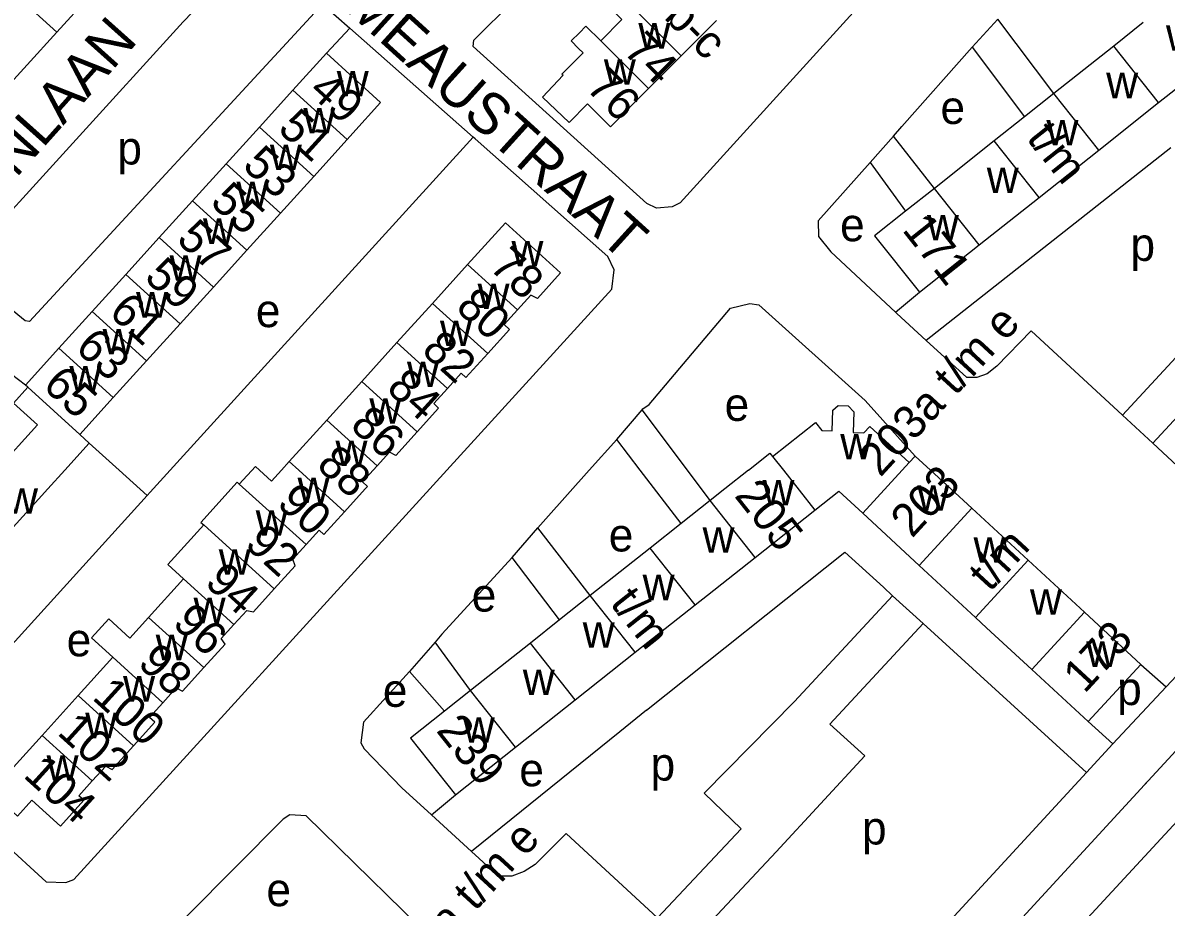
# Model space of a CAD drawing. Extents: x 159045 to 160918, y 380454 to 382516.
# Drawn here: x 159519.6 to 159658, y 381697.2 to 381804.1 of the extents above; entities that cross this region are included whole.
import ezdxf

# ---------------------------------------------------------------- set-up
doc = ezdxf.new("R2010")
doc.units = 0
for name, color, linetype in [('BLT_Basislijn', 7, 'Continuous'), ('BLT_Bebouwing', 7, 'Continuous'), ('BLT_Centroide', 7, 'Continuous'), ('BLT_Huisnummer', 7, 'Continuous'), ('BLT_Huisnummer_ tussenligend', 7, 'Continuous'), ('BLT_Huisnummer_reeks', 7, 'Continuous'), ('BLT_Onderverdeling_panden', 7, 'Continuous'), ('BLT_Straatnaam', 7, 'Continuous')]:
    doc.layers.add(name, color=color, linetype=linetype)

msp = doc.modelspace()

# ---------------------------------------------------------------- linework, layer by layer
at = {"layer": 'BLT_Basislijn'}
for p, q in [((159513.46, 381812.35), (159523.74, 381802.99)), ((159528.39, 381808.1), (159523.74, 381802.99)), ((159555.91, 381806.36), (159559.19, 381803.48)), ((159637.61, 381804.56), (159634.52, 381801.16)), ((159644.4, 381795.56), (159637.61, 381804.56)), ((159523.74, 381802.99), (159515.37, 381793.8)), ((159556.36, 381800.43), (159559.19, 381803.48)), ((159574.11, 381790.29), (159559.19, 381803.48)), ((159634.52, 381801.16), (159640.84, 381792.74)), ((159574.11, 381790.29), (159537.46, 381750)), ((159622.17, 381787.2), (159624.99, 381790.42)), ((159629.93, 381784.09), (159624.99, 381790.42)), ((159658.54, 381788.99), (159628.95, 381765.71)), ((159622.17, 381787.2), (159626.44, 381781.33)), ((159625.23, 381769.11), (159628.12, 381771.52)), ((159519.96, 381760.31), (159514.64, 381764.31)), ((159591.49, 381753.71), (159594.58, 381757.31)), ((159600.05, 381750), (159594.58, 381757.31)), ((159656.35, 381753.26), (159652.68, 381756.66)), ((159527.68, 381753.27), (159531.31, 381750)), ((159588.17, 381750), (159591.49, 381753.71)), ((159594.34, 381750), (159591.49, 381753.71)), ((159671.95, 381738.82), (159656.35, 381753.26)), ((159531.31, 381750), (159534.68, 381746.95)), ((159599.29, 381743.56), (159594.34, 381750)), ((159602.79, 381746.33), (159600.05, 381750)), ((159656.27, 381712.96), (159690.32, 381750)), ((159578.83, 381739.46), (159581.94, 381743.02)), ((159588.29, 381734.84), (159581.94, 381743.02)), ((159584.57, 381731.89), (159578.83, 381739.46)), ((159657.97, 381723.8), (159671.95, 381738.82)), ((159623.76, 381735.85), (159624.87, 381734.83)), ((159624.87, 381734.83), (159628.57, 381731.47)), ((159628.57, 381731.47), (159648.33, 381713.45)), ((159569.52, 381729.21), (159566.42, 381725.67)), ((159573.8, 381723.35), (159569.52, 381729.21)), ((159570.67, 381720.87), (159566.42, 381725.67)), ((159657.97, 381723.8), (159651.52, 381716.91)), ((159595.09, 381720.99), (159591.86, 381718.38)), ((159648.54, 381719.61), (159651.52, 381716.91)), ((159591.86, 381718.38), (159573.94, 381703.89)), ((159651.52, 381716.91), (159648.33, 381713.45)), ((159615.67, 381678.04), (159648.33, 381713.45)), ((159655.27, 381711.87), (159655.59, 381712.22)), ((159569.1, 381708.32), (159571.98, 381710.76)), ((159569.1, 381708.32), (159573.94, 381703.89))]:
    msp.add_line(p, q, dxfattribs=at)
for points in [[(159644.57, 381872.44), (159660.96, 381854.63), (159661.66, 381853.63), (159661.82, 381852.68), (159661.18, 381850.54), (159599.18, 381782.35), (159598.21, 381781.87), (159596.31, 381781.68), (159595.12, 381782.25), (159574.14, 381801.25), (159574.2, 381802.01), (159603.01, 381830.59)], [(159512.29, 381774.89), (159539.04, 381804.23), (159547.11, 381812.6), (159548.72, 381812.44), (159555.91, 381806.36)], [(159555.91, 381806.36), (159520.46, 381767.98), (159519.92, 381768.08), (159515.83, 381771.39), (159512.29, 381774.89)], [(159624.99, 381790.42), (159626, 381791.56), (159634.52, 381801.16)], [(159681.91, 381795.12), (159671.33, 381783.61), (159663.46, 381775.49), (159667.15, 381772.28), (159652.68, 381756.66)], [(159685.57, 381791.72), (159676.72, 381782.08), (159680.78, 381778.79), (159671.49, 381769.61), (159656.35, 381753.26)], [(159570.94, 381750), (159590.9, 381771.9), (159591.19, 381774.25), (159590.42, 381775.86), (159574.36, 381790.07), (159574.11, 381790.29)], [(159622.17, 381787.2), (159615.87, 381780.16), (159615.91, 381778.28), (159617.39, 381776.4), (159625.23, 381769.11)], [(159594.58, 381757.31), (159594.67, 381757.43), (159595.44, 381757.95), (159605.27, 381769.61), (159607.6, 381770.15), (159608.71, 381770.02), (159621.57, 381758.42), (159627.62, 381751.71)], [(159625.23, 381769.11), (159625.39, 381768.96), (159628.95, 381765.71)], [(159652.68, 381756.66), (159641.64, 381766.88), (159637.48, 381762.59), (159636.33, 381761.65), (159635.05, 381761.22), (159633.85, 381761.22), (159628.95, 381765.71)], [(159534.68, 381746.95), (159506.62, 381716.02), (159506.68, 381715.24), (159511.71, 381710.04), (159522.46, 381700.23), (159524.85, 381700.15), (159525.8, 381700.5), (159570.94, 381750)], [(159537.46, 381750), (159535.04, 381747.34), (159534.68, 381746.95)], [(159581.94, 381743.02), (159582.9, 381744.12), (159588.17, 381750)], [(159578.83, 381739.46), (159570.35, 381730.16), (159569.52, 381729.21)], [(159595.09, 381720.99), (159619.11, 381740.09), (159623.76, 381735.85)], [(159596.42, 381695.86), (159606.54, 381706.63), (159602.06, 381710.93), (159613.01, 381722.04), (159624.87, 381734.83)], [(159600.09, 381692.46), (159610.8, 381703.86), (159621.52, 381715.45), (159617.28, 381719.29), (159628.57, 381731.47)], [(159654.92, 381726.52), (159657.97, 381723.8)], [(159566.42, 381725.67), (159560.85, 381719.52), (159560.53, 381717.04), (159560.94, 381716.29), (159565.5, 381711.58), (159569.1, 381708.32)], [(159586.23, 381637.57), (159590.95, 381643.03), (159606.56, 381659.89), (159612.44, 381665.31), (159656.27, 381712.96)], [(159584.99, 381627.52), (159591.57, 381638.08), (159594.19, 381641.64), (159608.73, 381656.8), (159611.67, 381659.27), (159619.4, 381664.53), (159622.8, 381668.09), (159660.8, 381709.18)], [(159571.47, 381691.03), (159553.91, 381708.19), (159551.94, 381708.32), (159551.15, 381707.81), (159539.56, 381696.15), (159538.93, 381695.51)], [(159596.42, 381695.86), (159585.39, 381706.06), (159581.63, 381702.31), (159580.28, 381701.46), (159578.81, 381700.92), (159577.18, 381700.92), (159573.94, 381703.89)]]:
    msp.add_lwpolyline(points, dxfattribs=at)
at = {"layer": 'BLT_Bebouwing'}
for p, q in [((159599.3, 381800.12), (159603.58, 381804.41)), ((159655.21, 381804.14), (159651.63, 381801.3)), ((159651.63, 381801.3), (159644.4, 381795.56)), ((159552.31, 381795.97), (159556.36, 381800.43)), ((159595.34, 381796.15), (159599.3, 381800.12)), ((159548.27, 381791.51), (159552.31, 381795.97)), ((159644.4, 381795.56), (159640.84, 381792.74)), ((159649.82, 381788.73), (159657.05, 381794.46)), ((159544.22, 381787.05), (159548.27, 381791.51)), ((159640.84, 381792.74), (159637.16, 381789.83)), ((159558.89, 381790), (159554.84, 381785.54)), ((159637.16, 381789.83), (159629.93, 381784.09)), ((159642.59, 381782.99), (159649.82, 381788.73)), ((159540.17, 381782.59), (159544.22, 381787.05)), ((159554.84, 381785.54), (159550.8, 381781.08)), ((159629.93, 381784.09), (159626.44, 381781.33)), ((159536.13, 381778.13), (159540.17, 381782.59)), ((159635.35, 381777.26), (159642.59, 381782.99)), ((159550.8, 381781.08), (159546.75, 381776.62)), ((159532.08, 381773.67), (159536.13, 381778.13)), ((159546.75, 381776.62), (159542.7, 381772.16)), ((159628.12, 381771.52), (159635.35, 381777.26)), ((159569.2, 381770.18), (159573.45, 381774.87)), ((159528.04, 381769.21), (159532.08, 381773.67)), ((159542.7, 381772.16), (159538.66, 381767.7)), ((159564.9, 381765.44), (159569.2, 381770.18)), ((159523.99, 381764.75), (159528.04, 381769.21)), ((159538.66, 381767.7), (159534.61, 381763.24)), ((159560.65, 381760.74), (159564.9, 381765.44)), ((159519.96, 381760.31), (159523.99, 381764.75)), ((159534.61, 381763.24), (159530.57, 381758.79)), ((159520.26, 381760.04), (159519.96, 381760.31)), ((159556.4, 381756.05), (159560.65, 381760.74)), ((159530.57, 381758.79), (159526.52, 381754.33)), ((159551.87, 381751.04), (159556.4, 381756.05)), ((159526.52, 381754.33), (159527.68, 381753.27)), ((159527.68, 381753.27), (159524.71, 381750)), ((159626.89, 381750.92), (159627.62, 381751.71)), ((159627.62, 381751.71), (159629.48, 381750)), ((159550.92, 381750), (159551.87, 381751.04)), ((159562.5, 381750.52), (159562.02, 381750)), ((159602.79, 381746.33), (159599.29, 381743.56)), ((159608.23, 381739.46), (159615.48, 381745.19)), ((159621.26, 381744.8), (159628.08, 381738.5)), ((159641.27, 381739.11), (159634.45, 381745.41)), ((159599.29, 381743.56), (159595.54, 381740.59)), ((159595.54, 381740.59), (159588.29, 381734.84)), ((159648.1, 381732.82), (159641.27, 381739.11)), ((159628.08, 381738.5), (159634.9, 381732.2)), ((159539.06, 381736.88), (159534.84, 381732.2)), ((159588.29, 381734.84), (159584.57, 381731.89)), ((159593.73, 381727.98), (159600.98, 381733.72)), ((159654.92, 381726.52), (159648.1, 381732.82)), ((159584.57, 381731.89), (159581.05, 381729.1)), ((159581.05, 381729.1), (159573.8, 381723.35)), ((159586.48, 381722.24), (159593.73, 381727.98)), ((159530.51, 381727.4), (159526.32, 381722.76)), ((159648.54, 381719.61), (159654.92, 381726.52)), ((159641.72, 381725.91), (159648.54, 381719.61)), ((159526.32, 381722.76), (159521.96, 381717.94)), ((159573.8, 381723.35), (159570.67, 381720.87)), ((159579.23, 381716.5), (159586.48, 381722.24)), ((159571.98, 381710.76), (159579.23, 381716.5))]:
    msp.add_line(p, q, dxfattribs=at)
for points in [[(159593.21, 381806.2), (159591.12, 381808.36), (159589.7, 381806.92), (159591.8, 381804.82), (159592.13, 381804.5), (159589.56, 381801.92)], [(159589.56, 381801.92), (159587.77, 381803.71), (159586.98, 381802.92), (159586, 381801.94), (159586.89, 381801.01), (159587.42, 381800.48), (159584.86, 381797.92), (159585, 381797.78)], [(159556.36, 381800.43), (159562.93, 381794.46), (159559.57, 381790.76), (159558.89, 381790)], [(159657.05, 381794.46), (159660.03, 381796.82), (159664.29, 381800.2)], [(159585, 381797.78), (159582.52, 381795.12), (159585.75, 381792.07), (159587.97, 381794.3), (159590.73, 381791.54), (159595.34, 381796.15)], [(159626.44, 381781.33), (159622.7, 381778.36), (159628.12, 381771.52)], [(159573.45, 381774.87), (159578.03, 381779.93), (159584.7, 381773.88), (159581.89, 381770.78), (159581.1, 381771.18), (159579.49, 381769.4)], [(159579.49, 381769.4), (159577.88, 381767.62), (159578.52, 381767.03), (159575.89, 381764.12)], [(159575.89, 381764.12), (159573.25, 381761.21), (159572.68, 381761.73), (159571.02, 381759.9)], [(159516.43, 381750), (159521.4, 381755.48), (159518.5, 381758.1), (159520.26, 381760.04)], [(159571.02, 381759.9), (159569.36, 381758.06), (159569.95, 381757.52), (159567.36, 381754.66)], [(159610.36, 381751.65), (159615.54, 381755.76), (159616.3, 381754.81), (159617.57, 381754.76), (159617.66, 381757.27), (159618.28, 381757.85), (159619.5, 381757.8), (159620.18, 381757.08), (159620.09, 381754.55), (159621.39, 381754.51), (159622.12, 381755.3), (159626.89, 381750.92)], [(159567.36, 381754.66), (159564.77, 381751.8), (159564.01, 381752.19), (159562.5, 381750.52)], [(159607.42, 381750), (159610.03, 381752.07), (159610.36, 381751.65)], [(159515.49, 381732.94), (159517.34, 381734.98), (159513.89, 381738.11), (159522.66, 381747.74), (159524.71, 381750)], [(159550.92, 381750), (159549.73, 381748.68), (159547.77, 381750.46), (159545.82, 381748.3)], [(159558.56, 381744.98), (159561.06, 381747.74), (159561.34, 381748.05), (159560.74, 381748.6), (159562.02, 381750)], [(159607.42, 381750), (159604.56, 381747.74), (159602.79, 381746.33)], [(159634.45, 381745.41), (159631.93, 381747.74), (159629.48, 381750)], [(159545.82, 381748.3), (159545.56, 381748.55), (159541.18, 381743.69), (159541.52, 381743.39)], [(159615.48, 381745.19), (159618.36, 381747.47), (159621.26, 381744.8)], [(159553.9, 381741), (159555.48, 381742.75), (159556.06, 381742.22), (159558.56, 381744.98)], [(159541.52, 381743.39), (159537.18, 381738.59), (159539.06, 381736.88)], [(159550.06, 381735.65), (159552.58, 381738.43), (159552.31, 381739.26), (159553.9, 381741)], [(159600.98, 381733.72), (159602.49, 381734.91), (159608.23, 381739.46)], [(159545.17, 381731.34), (159546.72, 381733.05), (159547.54, 381732.87), (159550.06, 381735.65)], [(159534.84, 381732.2), (159532.6, 381729.71), (159530.03, 381732.04), (159527.94, 381729.72), (159530.51, 381727.4)], [(159634.9, 381732.2), (159636.24, 381730.96), (159641.72, 381725.91)], [(159541.54, 381726.13), (159544.1, 381728.96), (159543.63, 381729.64), (159545.17, 381731.34)], [(159536.59, 381721.89), (159538.2, 381723.67), (159538.97, 381723.3), (159541.54, 381726.13)], [(159533.04, 381716.68), (159535.62, 381719.53), (159534.98, 381720.11), (159536.59, 381721.89)], [(159570.67, 381720.87), (159566.55, 381717.61), (159571.98, 381710.76)], [(159521.96, 381717.94), (159515.77, 381711.09), (159518.99, 381708.17), (159520.74, 381710.09), (159524.19, 381706.96), (159527.02, 381710.08), (159526.42, 381710.63), (159528.04, 381712.42)], [(159528.04, 381712.42), (159529.67, 381714.22), (159530.46, 381713.82), (159533.04, 381716.68)]]:
    msp.add_lwpolyline(points, dxfattribs=at)
at = {"layer": 'BLT_Onderverdeling_panden'}
for p, q in [((159599.3, 381800.12), (159593.21, 381806.2)), ((159595.34, 381796.15), (159589.56, 381801.92)), ((159657.05, 381794.46), (159651.63, 381801.3)), ((159558.89, 381790), (159552.31, 381795.97)), ((159649.82, 381788.73), (159644.4, 381795.56)), ((159554.84, 381785.54), (159548.27, 381791.51)), ((159642.59, 381782.99), (159637.16, 381789.83)), ((159550.8, 381781.08), (159544.22, 381787.05)), ((159635.35, 381777.26), (159629.93, 381784.09)), ((159546.75, 381776.62), (159540.17, 381782.59)), ((159542.7, 381772.16), (159536.13, 381778.13)), ((159579.49, 381769.4), (159573.45, 381774.87)), ((159538.66, 381767.7), (159532.08, 381773.67)), ((159575.89, 381764.12), (159569.2, 381770.18)), ((159534.61, 381763.24), (159528.04, 381769.21)), ((159571.02, 381759.9), (159564.9, 381765.44)), ((159530.57, 381758.79), (159523.99, 381764.75)), ((159520.26, 381760.04), (159526.52, 381754.33)), ((159567.36, 381754.66), (159560.65, 381760.74)), ((159562.5, 381750.52), (159556.4, 381756.05)), ((159610.36, 381751.65), (159611.67, 381750)), ((159553.02, 381750), (159551.87, 381751.04)), ((159558.56, 381744.98), (159553.02, 381750)), ((159611.67, 381750), (159615.48, 381745.19)), ((159626.05, 381750), (159621.26, 381744.8)), ((159626.89, 381750.92), (159626.05, 381750)), ((159553.9, 381741), (159545.82, 381748.3)), ((159608.23, 381739.46), (159602.79, 381746.33)), ((159634.45, 381745.41), (159628.08, 381738.5)), ((159550.06, 381735.65), (159541.52, 381743.39)), ((159600.98, 381733.72), (159595.54, 381740.59)), ((159641.27, 381739.11), (159634.9, 381732.2)), ((159545.17, 381731.34), (159539.06, 381736.88)), ((159593.73, 381727.98), (159588.29, 381734.84)), ((159541.54, 381726.13), (159534.84, 381732.2)), ((159648.1, 381732.82), (159641.72, 381725.91)), ((159586.48, 381722.24), (159581.05, 381729.1)), ((159536.59, 381721.89), (159530.51, 381727.4)), ((159533.04, 381716.68), (159526.32, 381722.76)), ((159579.23, 381716.5), (159573.8, 381723.35)), ((159528.04, 381712.42), (159521.96, 381717.94))]:
    msp.add_line(p, q, dxfattribs=at)

# ---------------------------------------------------------------- texts
at = {"layer": 'BLT_Centroide'}
for s, p in [('w', (159594.12, 381801)), ('w', (159657.95, 381800.75)), ('w', (159589.94, 381796.62)), ('w', (159557.62, 381795.22)), ('w', (159650.72, 381795)), ('e', (159630.67, 381791.88)), ('w', (159553.58, 381790.75)), ('w', (159643.49, 381789.28)), ('p', (159531.07, 381786.98)), ('w', (159549.53, 381786.31)), ('w', (159636.27, 381783.53)), ('w', (159545.48, 381781.84)), ('w', (159541.44, 381777.38)), ('e', (159618.52, 381777.7)), ('w', (159629.03, 381777.81)), ('w', (159578.76, 381774.66)), ('p', (159653.66, 381775.32)), ('w', (159537.39, 381772.91)), ('w', (159574.66, 381769.5)), ('w', (159533.34, 381768.47)), ('e', (159547.83, 381767.31)), ('w', (159570.11, 381765.03)), ('w', (159529.3, 381764)), ('w', (159525.27, 381759.53)), ('w', (159566.12, 381760.06)), ('w', (159561.57, 381755.62)), ('e', (159604.55, 381755.97)), ('w', (159618.54, 381751.31)), ('w', (159557.47, 381750.5)), ('w', (159552.88, 381746.03)), ('w', (159609.13, 381745.75)), ('w', (159517.61, 381744.75)), ('w', (159627.86, 381745.11)), ('w', (159547.81, 381742.09)), ('e', (159590.53, 381740.18)), ('w', (159601.88, 381740.03)), ('w', (159634.67, 381738.81)), ('w', (159543.34, 381737.38)), ('w', (159594.63, 381734.28)), ('e', (159573.95, 381732.91)), ('w', (159641.5, 381732.52)), ('w', (159540.3, 381731.5)), ('e', (159524.94, 381727.5)), ('w', (159587.38, 381728.53)), ('w', (159535.72, 381727.03)), ('w', (159648.31, 381726.22)), ('w', (159531.77, 381722.03)), ('w', (159580.13, 381722.81)), ('e', (159563.2, 381721.39)), ('p', (159652.05, 381721.6)), ('w', (159527.19, 381717.59)), ('w', (159572.88, 381717.06)), ('w', (159522.51, 381712.44)), ('p', (159595.59, 381712.47)), ('e', (159579.71, 381711.78)), ('p', (159621.17, 381704.74)), ('e', (159549.11, 381697.28))]:
    msp.add_text(s, height=4, dxfattribs=at).set_placement(p)
at = {"layer": 'BLT_Huisnummer'}
for s, rotation, p in [('76', 315.0442, (159587.64, 381796.15)), ('49', 317.7806, (159554.07, 381795.66)), ('53', 317.7849, (159546.06, 381786.66)), ('57', 317.7849, (159538.08, 381777.73)), ('78', 317.8247, (159575.93, 381774.41)), ('61', 317.7845, (159529.9, 381768.88)), ('82', 317.8254, (159567.73, 381764.29)), ('65', 317.6395, (159521.9, 381760.04)), ('86', 317.8251, (159559.09, 381755.19)), ('90', 317.8236, (159550.23, 381745.81)), ('94', 317.8173, (159541.5, 381736.24)), ('98', 317.8226, (159533.39, 381726.46)), ('104', 317.8173, (159519.56, 381712.97))]:
    msp.add_text(s, height=4, rotation=rotation, dxfattribs=at).set_placement(p)
at = {"layer": 'BLT_Huisnummer_ tussenligend'}
for s, rotation, p in [('74', 315.0424, (159592.14, 381800.58)), ('51', 317.7806, (159550.34, 381791.11)), ('55', 317.7849, (159542.16, 381782.24)), ('59', 317.7849, (159534.19, 381773.14)), ('80', 317.8247, (159571.86, 381769.49)), ('63', 317.7845, (159525.83, 381764.6)), ('84', 317.8254, (159563.48, 381759.72)), ('88', 317.8251, (159555.02, 381750.43)), ('92', 317.8236, (159546.34, 381740.88)), ('96', 317.8173, (159537.6, 381731.31)), ('100', 317.8226, (159527.9, 381722.39)), ('102', 317.8226, (159523.67, 381718.14))]:
    msp.add_text(s, height=4, rotation=rotation, dxfattribs=at).set_placement(p)
at = {"layer": 'BLT_Huisnummer_reeks'}
for s, rotation, p in [('72a-b-c', 315.0424, (159589.52, 381812.26)), ('t/m ', 308.4106, (159640.98, 381790.13)), ('171', 308.4117, (159625.94, 381779.05)), ('203a t/m e', 47.3778, (159623.39, 381749.06)), ('203', 47.2885, (159627.22, 381741.69)), ('205', 308.3649, (159605.64, 381746.89)), ('t/m ', 47.2927, (159636.64, 381735.18)), ('t/m ', 308.3707, (159590.59, 381733.87)), ('173', 47.2954, (159648.1, 381722.9)), ('239', 308.409, (159569.56, 381718.49)), ('271a t/m e', 47.3695, (159565.28, 381686.72))]:
    msp.add_text(s, height=4, rotation=rotation, dxfattribs=at).set_placement(p)
at = {"layer": 'BLT_Straatnaam'}
for s, rotation, p in [('RAMEAUSTRAAT', 317.7925, (159551.54, 381812.06)), ('CHOPINLAAN', 48.1941, (159504.7, 381769.49))]:
    msp.add_text(s, height=5, rotation=rotation, dxfattribs=at).set_placement(p)

doc.saveas('drawing.dxf')
